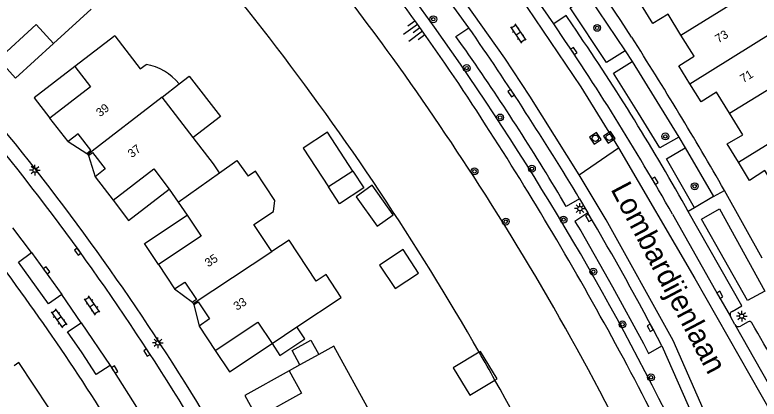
# Model space of a CAD drawing. Extents: x 128000 to 131008, y 398996 to 402500.
# Drawn here: x 128207.7 to 128295, y 399883.7 to 399928.7 of the extents above; entities that cross this region are included whole.
import ezdxf

# ---------------------------------------------------------------- set-up
doc = ezdxf.new("R2010")
doc.units = 0
for name, color, linetype in [('gg-anno-huisnummerreeks BGT', 7, 'Continuous'), ('gg-anno-openbare ruimte label', 7, 'Continuous'), ('gg-bbg-gedigitaliseerde bebouwing', 7, 'Continuous'), ('gg-bbg-gedigitaliseerde bijgebouw', 7, 'Continuous'), ('gg-bbg-hoofdgebouw', 7, 'Continuous'), ('gg-bbg-luifel en loopbrug', 7, 'Continuous'), ('gg-bbg-tussenscheiding', 7, 'Continuous'), ('gg-knt-BGT kruinlijn', 7, 'Continuous'), ('gg-knt-verharding', 7, 'Continuous'), ('gg-knt-verharding nz', 7, 'Continuous'), ('gg-kntw-beschoeiing', 7, 'Continuous'), ('gt-grn-groengrens', 7, 'Continuous'), ('gt-grn-weggrens', 7, 'Continuous'), ('gt-symb-boom', 7, 'Continuous'), ('gt-symb-klinker verharding', 7, 'Continuous'), ('gt-symb-kolk', 7, 'Continuous'), ('gt-symb-lichtmast', 7, 'Continuous'), ('gt-symb-rioolschacht', 7, 'Continuous'), ('gt-symb-talud symbool', 7, 'Continuous')]:
    doc.layers.add(name, color=color, linetype=linetype)

# ---------------------------------------------------------------- blocks, each defined once
blk = doc.blocks.new('gt0-BOOM')
at = {"layer": 'gt-symb-boom'}
for radius in [0.4, 0.2]:
    blk.add_circle((0, 0), radius, dxfattribs=at)
blk = doc.blocks.new('gt0-LMAST')
at = {"layer": 'gt-symb-lichtmast'}
for p, q in [((-0.182, 0.173), (-0.447, 0.438)), ((-0.005, 0.246), (-0.005, 0.621)), ((0.172, 0.173), (0.437, 0.438)), ((-0.255, -0.004), (-0.63, -0.004)), ((-0.182, -0.181), (-0.447, -0.446)), ((-0.005, -0.254), (-0.005, -0.629)), ((0.437, -0.446), (0.172, -0.181)), ((0.245, -0.004), (0.62, -0.004))]:
    blk.add_line(p, q, dxfattribs=at)
blk.add_circle((-0.005, -0.004), 0.25, dxfattribs=at)
blk = doc.blocks.new('gt0-KOLK')
at = {"layer": 'gt-symb-kolk'}
blk.add_lwpolyline([(0, 0), (0.375, 0), (0.375, 0.4), (-0.375, 0.4), (-0.375, 0), (0, 0)], dxfattribs=at)
blk = doc.blocks.new('gt0-RS')
at = {"layer": 'gt-symb-rioolschacht'}
blk.add_lwpolyline([(-0.5, -0.5), (0.5, -0.5), (0.5, 0.5), (-0.5, 0.5)], close=True, dxfattribs=at)
blk.add_circle((0, 0), 0.375, dxfattribs=at)
blk = doc.blocks.new('gt0-KL1')
at = {"layer": 'gt-symb-klinker verharding'}
for p, q in [((-1.15, 0.3), (1.15, 0.3)), ((-1, -0.3), (-1, 0.3)), ((-0.5, 0.3), (-0.5, 0.45)), ((0, -0.3), (0, 0.3)), ((0.5, 0.3), (0.5, 0.45)), ((1, -0.3), (1, 0.3)), ((-1.15, -0.3), (1.15, -0.3)), ((-0.5, -0.45), (-0.5, -0.3)), ((0.5, -0.45), (0.5, -0.3))]:
    blk.add_line(p, q, dxfattribs=at)
blk = doc.blocks.new('gt0-TALUD_1')
at = {"layer": 'gt-symb-talud symbool'}
for p, q in [((-1, -1), (-1, 0)), ((-0.5, -2), (-0.5, 0)), ((0.5, -2), (0.5, 0)), ((1, -1), (1, 0)), ((0, -1), (0, 0))]:
    blk.add_line(p, q, dxfattribs=at)

msp = doc.modelspace()

# ---------------------------------------------------------------- linework, layer by layer
at = {"layer": 'gg-bbg-gedigitaliseerde bebouwing'}
for p, q in [((128224.943, 399919.096), (128226.961, 399920.653)), ((128228.601, 399914.357), (128224.943, 399919.096)), ((128237.83, 399901.004), (128235.728, 399904.166)), ((128249.453, 399882.032), (128245.107, 399889.925))]:
    msp.add_line(p, q, dxfattribs=at)
for points in [[(128219.397, 399926.281), (128222.391, 399922.403), (128223.067, 399922.925)], [(128231.678, 399910.234), (128230.979, 399911.276), (128228.601, 399914.357)], [(128231.678, 399910.234), (128233.722, 399911.687), (128235.044, 399909.828)], [(128235.728, 399904.166), (128238.031, 399905.685), (128238.193, 399907), (128235.906, 399910.405), (128235.044, 399909.828)], [(128240.764, 399892.164), (128245.96, 399895.62), (128244.19, 399898.295), (128243.028, 399897.529), (128239.848, 399902.336), (128237.83, 399901.004)]]:
    msp.add_lwpolyline(points, dxfattribs=at)
msp.add_arc((128221.946, 399916.53), 6.492, 39.42185, 80.0543, dxfattribs=at)
at = {"layer": 'gg-bbg-gedigitaliseerde bijgebouw'}
msp.add_line((128247.318, 399910.431), (128244.481, 399908.565), dxfattribs=at)
for points in [[(128247.318, 399910.431), (128248.614, 399908.459), (128245.777, 399906.593), (128244.481, 399908.565)], [(128250.463, 399899.421), (128252.269, 399896.676), (128255.015, 399898.481), (128253.209, 399901.227), (128250.463, 399899.421)], [(128237.843, 399890.22), (128238.767, 399888.831), (128241.689, 399890.775), (128240.764, 399892.164)], [(128241.12, 399887.727), (128240.191, 399889.412), (128242.406, 399890.633), (128243.335, 399888.948)]]:
    msp.add_lwpolyline(points, dxfattribs=at)
at = {"layer": 'gg-bbg-hoofdgebouw'}
for p, q in [((128216.628, 399929.415), (128212.199, 399925.368)), ((128219.397, 399926.281), (128214.711, 399922.664)), ((128213.921, 399913.878), (128211.795, 399916.623)), ((128216.231, 399912.373), (128216.135, 399912.494)), ((128216.231, 399912.373), (128216.328, 399912.249)), ((128217.093, 399909.758), (128219.2, 399907.026)), ((128225.787, 399908.319), (128226.843, 399906.798)), ((128226.843, 399906.798), (128227.899, 399905.277)), ((128224.525, 399899.485), (128226.426, 399896.628)), ((128228.507, 399895.076), (128228.604, 399894.929)), ((128228.604, 399894.929), (128228.692, 399894.796)), ((128229.284, 399892.273), (128231.186, 399889.394)), ((128245.107, 399889.925), (128243.335, 399888.948)), ((128241.12, 399887.727), (128239.861, 399887.033))]:
    msp.add_line(p, q, dxfattribs=at)
for points in [[(128285.807, 399926.367), (128284.29, 399928.83), (128282.49, 399927.71), (128281.168, 399929.848)], [(128212.199, 399925.368), (128210.176, 399927.583), (128205.745, 399923.537)], [(128286.852, 399920.663), (128285.55, 399922.76), (128287.34, 399923.88), (128285.807, 399926.367)], [(128214.711, 399922.664), (128216.545, 399920.289), (128211.795, 399916.623)], [(128291.511, 399917.197), (128289.97, 399919.68), (128288.17, 399918.54), (128286.852, 399920.663)], [(128292.535, 399911.475), (128291.22, 399913.61), (128293.08, 399914.67), (128291.511, 399917.197)], [(128216.135, 399912.494), (128216.606, 399912.865), (128215.11, 399914.782), (128213.921, 399913.878)], [(128216.328, 399912.249), (128216.797, 399912.599), (128218.289, 399910.68), (128217.093, 399909.758)], [(128297.202, 399908.031), (128295.65, 399910.51), (128293.85, 399909.34), (128292.535, 399911.475)], [(128219.2, 399907.026), (128223.966, 399910.687), (128225.787, 399908.319)], [(128227.899, 399905.277), (128229.52, 399902.809), (128224.525, 399899.485)], [(128226.426, 399896.628), (128227.628, 399897.428), (128228.986, 399895.386), (128228.507, 399895.076)], [(128228.692, 399894.796), (128229.197, 399895.128), (128230.493, 399893.117), (128229.284, 399892.273)], [(128231.186, 399889.394), (128236.181, 399892.718), (128237.843, 399890.22)], [(128213.437, 399878.718), (128211.081, 399882.291), (128211.679, 399882.701), (128208.153, 399887.995), (128207.614, 399887.624)], [(128239.861, 399887.033), (128241.312, 399884.405), (128236.086, 399881.524)]]:
    msp.add_lwpolyline(points, dxfattribs=at)
at = {"layer": 'gg-bbg-luifel en loopbrug'}
for p, q in [((128213.921, 399913.878), (128216.135, 399912.494)), ((128216.328, 399912.249), (128217.093, 399909.758)), ((128226.426, 399896.628), (128228.507, 399895.076)), ((128228.692, 399894.796), (128229.284, 399892.273)), ((128262.143, 399889.209), (128259.093, 399887.369))]:
    msp.add_line(p, q, dxfattribs=at)
for points in [[(128212.199, 399925.368), (128207.768, 399921.322), (128205.745, 399923.537)], [(128214.711, 399922.664), (128209.962, 399918.998), (128211.795, 399916.623)], [(128226.961, 399920.653), (128228.141, 399921.559), (128231.791, 399916.808), (128228.601, 399914.357)], [(128247.318, 399910.431), (128244.333, 399914.971), (128241.496, 399913.106), (128244.481, 399908.565)], [(128247.707, 399907.42), (128250.163, 399903.979), (128252.044, 399905.322), (128249.588, 399908.763), (128247.707, 399907.42)], [(128219.2, 399907.026), (128221.02, 399904.657), (128225.787, 399908.319)], [(128224.525, 399899.485), (128222.889, 399901.944), (128227.899, 399905.277)], [(128231.186, 399889.394), (128232.848, 399886.896), (128237.843, 399890.22)], [(128263.988, 399885.945), (128264.238, 399886.096), (128262.302, 399889.305), (128262.143, 399889.209)], [(128239.861, 399887.033), (128234.637, 399884.153), (128236.086, 399881.524)], [(128259.093, 399887.369), (128261.029, 399884.16), (128263.988, 399885.945)]]:
    msp.add_lwpolyline(points, dxfattribs=at)
at = {"layer": 'gg-bbg-tussenscheiding'}
for p, q in [((128285.807, 399926.367), (128293.875, 399931.355)), ((128286.852, 399920.663), (128296.717, 399926.763)), ((128291.511, 399917.197), (128299.555, 399922.18)), ((128224.943, 399919.096), (128216.231, 399912.373)), ((128292.535, 399911.475), (128302.397, 399917.589)), ((128226.843, 399906.798), (128231.678, 399910.234)), ((128228.604, 399894.929), (128237.83, 399901.004)), ((128237.843, 399890.22), (128240.764, 399892.164)), ((128243.335, 399888.948), (128241.12, 399887.727))]:
    msp.add_line(p, q, dxfattribs=at)
at = {"layer": 'gg-knt-BGT kruinlijn'}
for centre, radius, start, end in [((128032.859, 399768.242), 273.331, 32.6894, 39.12368), ((127935.284, 399704.043), 390.126, 28.49647, 32.88504), ((128054.923, 399767.828), 254.552, 21.90689, 28.72679)]:
    msp.add_arc(centre, radius, start, end, dxfattribs=at)
at = {"layer": 'gg-knt-verharding'}
for p, q in [((128260.92, 399927.224), (128256.519, 399933.339)), ((128270.882, 399927.661), (128268.048, 399931.792)), ((128274.868, 399931.035), (128279.271, 399924.527)), ((128280.095, 399923.254), (128285.541, 399914.405)), ((128286.283, 399913.135), (128289.625, 399907.442)), ((128273.923, 399907.178), (128274.884, 399905.554)), ((128289.625, 399907.442), (128287.406, 399906.134)), ((128286.666, 399905.71), (128286.337, 399906.29)), ((128209.65, 399900.88), (128207.445, 399903.789)), ((128215.475, 399892.667), (128213.181, 399895.984)), ((128292.126, 399892.458), (128291.606, 399893.383)), ((128293.682, 399892.774), (128292.806, 399892.263)), ((128283.576, 399889.936), (128294.838, 399864.389))]:
    msp.add_line(p, q, dxfattribs=at)
for points in [[(128279.271, 399924.527), (128277.085, 399923.132), (128272.807, 399929.558), (128274.868, 399931.035)], [(128273.067, 399927.57), (128272.349, 399928.659), (128270.882, 399927.661)], [(128260.181, 399925.118), (128259.416, 399926.177), (128260.92, 399927.224)], [(128285.541, 399914.405), (128283.327, 399913.139), (128280.841, 399917.214), (128277.889, 399921.892), (128280.095, 399923.254)], [(128287.406, 399906.134), (128284.11, 399911.846), (128286.283, 399913.135)], [(128273.923, 399907.178), (128272.356, 399906.272), (128271.685, 399907.396)], [(128274.884, 399905.554), (128273.377, 399904.534), (128274.044, 399903.426), (128277.771, 399896.85), (128281.406, 399890.223), (128282.007, 399889.041), (128283.576, 399889.936)], [(128291.812, 399893.992), (128292.929, 399894.651), (128286.666, 399905.71)], [(128288.23, 399904.797), (128290.314, 399906.015), (128295.641, 399896.362), (128293.613, 399895.285), (128288.23, 399904.797)], [(128213.181, 399895.984), (128211.615, 399894.879), (128208.099, 399899.746), (128209.65, 399900.88)], [(128218.845, 399887.666), (128217.202, 399886.607), (128215.565, 399889.119), (128213.868, 399891.591), (128215.475, 399892.667)], [(128218.845, 399887.666), (128222.438, 399882.025), (128226.132, 399875.996)]]:
    msp.add_lwpolyline(points, dxfattribs=at)
for centre, radius, start, end in [((127976.195, 399726.9), 363.326, 33.25431, 36.17706), ((128043.676, 399769.747), 278.439, 29.36613, 34.5284), ((127913.053, 399691.708), 435.458, 29.80794, 32.57074), ((128036.434, 399767.281), 273.816, 30.77798, 35.20019), ((127982.682, 399732.404), 288.944, 30.99026, 39.3619), ((127982.207, 399732.293), 287.736, 30.94305, 39.33226), ((127994.225, 399740.995), 264.544, 31.99382, 38.31738), ((128292.02, 399893.582), 0.46, 116.94211, 205.68071), ((128292.569, 399892.72), 0.515, 210.60735, 297.3906), ((128293.83, 399892.501), 0.311, 28.94469, 118.40922), ((127883.261, 399653.819), 475.217, 27.44781, 30.17044)]:
    msp.add_arc(centre, radius, start, end, dxfattribs=at)
at = {"layer": 'gg-knt-verharding nz'}
for p, q in [((128295.334, 399900.238), (128290.898, 399908.171)), ((128209.65, 399900.88), (128213.181, 399895.984)), ((128215.475, 399892.667), (128218.845, 399887.666))]:
    msp.add_line(p, q, dxfattribs=at)
for points in [[(128230.094, 399975.491), (128232.555, 399972.629), (128241.141, 399963.328), (128251.282, 399951.502), (128259.26, 399941.378), (128260.817, 399939.325), (128266.862, 399930.958), (128274.059, 399920.299), (128278.488, 399913.149)], [(128273.875, 399909.999), (128268.089, 399919.203), (128265.131, 399923.654), (128257.687, 399934.199), (128251.986, 399941.766), (128244.865, 399950.488), (128241.019, 399954.952), (128229.56, 399967.732), (128225.905, 399971.583)], [(128278.488, 399913.149), (128287.422, 399897.836), (128296.454, 399881.971), (128302.276, 399871.088), (128307.684, 399857.658)], [(128300.506, 399854.887), (128296.167, 399864.968), (128284.88, 399890.573), (128277.036, 399904.71), (128273.875, 399909.999)], [(128284.811, 399905.376), (128290.192, 399895.818), (128291.606, 399893.383)], [(128292.126, 399892.458), (128297.549, 399882.899), (128302.904, 399873.022), (128303.69, 399871.381)]]:
    msp.add_lwpolyline(points, dxfattribs=at)
for centre, radius, start, end in [((127971.204, 399725.057), 353.28, 31.03183, 34.90774), ((128017.892, 399754.037), 306.838, 29.55262, 34.46138), ((127947.552, 399713.154), 379.69, 27.74885, 30.44629)]:
    msp.add_arc(centre, radius, start, end, dxfattribs=at)
at = {"layer": 'gg-kntw-beschoeiing'}
for centre, radius, start, end in [((127982.174, 399728.761), 322.685, 29.81667, 45.55987), ((127990.277, 399734.44), 322.965, 36.06546, 41.34322), ((127990.438, 399734.548), 322.772, 32.66775, 36.06694), ((127990.682, 399733.491), 323.138, 24.9195, 32.84871), ((127973.35, 399723.813), 332.802, 29.15487, 29.80037), ((127982.35, 399728.859), 322.484, 25.66842, 29.15096)]:
    msp.add_arc(centre, radius, start, end, dxfattribs=at)
at = {"layer": 'gt-grn-groengrens'}
msp.add_arc((127980.401, 399730.22), 339.542, 24.22348, 43.17769, dxfattribs=at)
at = {"layer": 'gt-grn-weggrens'}
for p, q in [((128279.271, 399924.527), (128280.095, 399923.254)), ((128285.541, 399914.405), (128286.283, 399913.135)), ((128273.875, 399909.999), (128278.488, 399913.149)), ((128289.625, 399907.442), (128290.898, 399908.171)), ((128287.406, 399906.134), (128286.666, 399905.71))]:
    msp.add_line(p, q, dxfattribs=at)

# ---------------------------------------------------------------- block references
at = {"layer": 'gt-symb-boom'}
for p in [(128256.759, 399928.215), (128275.981, 399927.203), (128260.675, 399922.501), (128264.599, 399916.711), (128283.975, 399914.494), (128261.595, 399910.403), (128268.326, 399910.705), (128287.416, 399908.643), (128265.261, 399904.507), (128272.036, 399904.743), (128275.52, 399898.644), (128278.951, 399892.471), (128282.288, 399886.261)]:
    msp.add_blockref('gt0-BOOM', p, dxfattribs=at)
at = {"layer": 'gt-symb-klinker verharding'}
for p, rotation in [((128266.708, 399926.543), -55.59476571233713), ((128216.745, 399894.681), 124.6915288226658), ((128212.848, 399893.173), -54.19589409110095)]:
    msp.add_blockref('gt0-KL1', p, dxfattribs=dict(at, rotation=rotation))
at = {"layer": 'gt-symb-kolk'}
for p, rotation in [((128273.075, 399924.387), -55.88093715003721), ((128266.057, 399919.659), 124.11906284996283), ((128282.942, 399909.395), 121.05216071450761), ((128274.809, 399904.861), -59.99927222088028), ((128214.893, 399900.873), -53.783115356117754), ((128211.242, 399898.676), -54.0694810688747), ((128290.192, 399895.818), -60.62246488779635), ((128282.022, 399891.966), -61.64103655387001), ((128223.002, 399889.053), -57.247560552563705), ((128219.233, 399887.07), -57.99461679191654)]:
    msp.add_blockref('gt0-KOLK', p, dxfattribs=dict(at, rotation=rotation))
at = {"layer": 'gt-symb-lichtmast'}
for p in [(128210.048, 399910.539), (128273.964, 399906.039), (128292.934, 399893.436), (128224.465, 399890.305)]:
    msp.add_blockref('gt0-LMAST', p, dxfattribs=at)
at = {"layer": 'gt-symb-rioolschacht', "rotation": 124.11906284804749}
for p in [(128275.765, 399914.272), (128277.399, 399914.381)]:
    msp.add_blockref('gt0-RS', p, dxfattribs=at)
at = {"layer": 'gt-symb-talud symbool', "xscale": 0.9998369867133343, "yscale": 0.999836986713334, "rotation": -53.622932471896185}
msp.add_blockref('gt0-TALUD_1', (128255.185, 399927.246), dxfattribs=at)

# ---------------------------------------------------------------- texts
at = {"layer": 'gg-anno-huisnummerreeks BGT'}
for s, rotation, p in [('73', 31.7, (128290.196, 399925.39)), ('71', 31.8, (128293.117, 399920.721)), ('39', 38, (128217.685, 399916.722)), ('37', 37.9, (128221.403, 399911.926)), ('35', 33.6, (128230.365, 399899.133)), ('33', 32.8, (128233.726, 399894.051))]:
    msp.add_text(s, height=1, rotation=rotation, dxfattribs=at).set_placement(p)
at = {"layer": 'gg-anno-openbare ruimte label'}
msp.add_text('Lombardijenlaan', height=2.5, rotation=297.8, dxfattribs=at).set_placement((128277.515, 399908.315))

doc.saveas('drawing.dxf')
